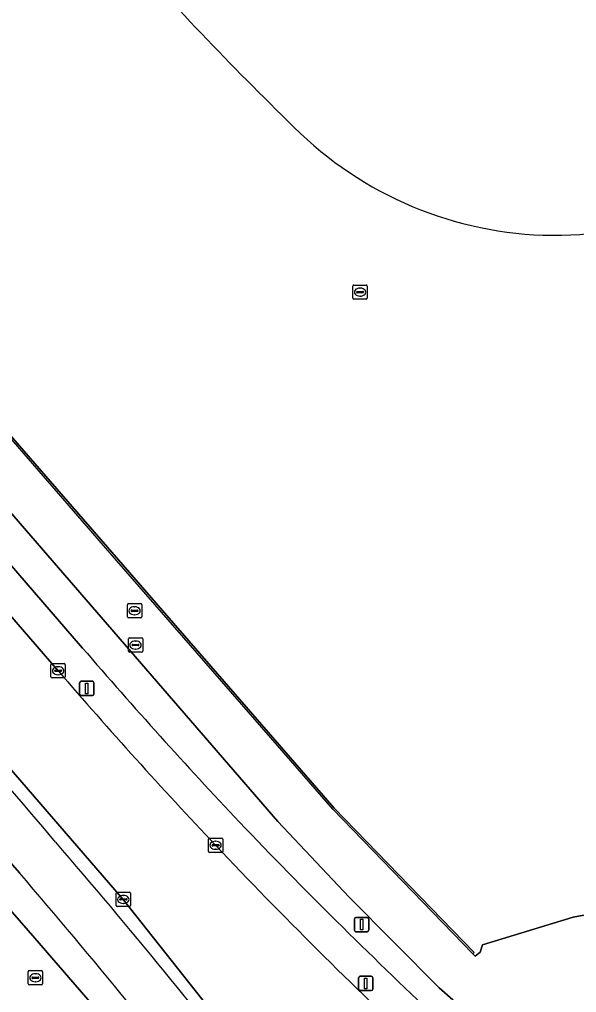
# Model space of a CAD drawing. Extents: x 155018 to 156648, y 383979 to 385733.
# Drawn here: x 156141 to 156180, y 384453.1 to 384521.3 of the extents above; entities that cross this region are included whole.
import ezdxf

# ---------------------------------------------------------------- set-up
doc = ezdxf.new("R2010")
doc.units = 0
for name, color, linetype in [('IMGEO_Berm_groen', 7, 'Continuous'), ('IMGEO_Erf', 7, 'Continuous'), ('IMGEO_Fietspad_gesloten', 7, 'Continuous'), ('IMGEO_Fietspad_open', 7, 'Continuous'), ('IMGEO_Kolk', 7, 'Continuous'), ('IMGEO_Lichtmast', 7, 'Continuous'), ('IMGEO_Lijnafwatering', 7, 'Continuous'), ('IMGEO_OVBaan_gesloten', 7, 'Continuous'), ('IMGEO_Pand', 7, 'Continuous'), ('IMGEO_Rijbaan_lokaal_gesloten', 7, 'Continuous'), ('IMGEO_Rioolput', 7, 'Continuous')]:
    doc.layers.add(name, color=color, linetype=linetype)

msp = doc.modelspace()

# ---------------------------------------------------------------- linework, layer by layer
at = {"layer": 'IMGEO_Berm_groen'}
for points in [[(156177.034, 384423.351), (156177.731, 384423.954), (156173.602, 384428.736), (156162.984, 384441.307), (156155.897, 384450.049), (156148.3, 384459.668), (156115.176, 384497.989)], [(156108.294, 384495.812), (156142.109, 384456.944), (156156.212, 384440.594)], [(156141.033, 384461.516), (156112.781, 384494.01)], [(156141.072, 384485.993), (156134.758, 384493.306), (156133.008, 384491.769), (156133.53, 384491.15), (156138.128, 384485.73), (156145.448, 384477.274)], [(156170.208, 384451.39), (156171.364, 384452.62), (156170.407, 384453.46), (156164.117, 384459.818), (156159.115, 384465.116), (156141.072, 384485.993)]]:
    msp.add_lwpolyline(points, dxfattribs=at)
for centre, radius, start, end in [((155197.593, 383660.364), 1241.044, 40.338002, 41.366653), ((156409.886, 384704.451), 348.621, 220.66568, 223.36375), ((156409.045, 384705.484), 348.722, 223.58193, 226.77276), ((155779.341, 384150.251), 480.522, 37.89541, 40.71377), ((155755.653, 384130.656), 507.923, 37.98118, 40.6471)]:
    msp.add_arc(centre, radius, start, end, dxfattribs=at)
at = {"layer": 'IMGEO_Erf'}
msp.add_lwpolyline([(156121.442, 384514.007), (156163.051, 384466.066), (156172.857, 384455.946), (156172.771, 384455.862), (156172.915, 384455.68), (156173.267, 384455.967), (156173.436, 384456.485), (156179.774, 384458.427), (156182.449, 384458.923), (156182.48, 384458.856), (156185.149, 384459.164), (156185.209, 384459.171), (156189.306, 384458.751)], dxfattribs=at)
for centre, radius, start, end in [((156326.366, 384684.619), 238.293, 221.2516, 225.65352), ((156178.608, 384532.224), 26.043, 223.76456, 267.91581), ((156178.395, 384532.114), 25.926, 268.37713, 313.8244)]:
    msp.add_arc(centre, radius, start, end, dxfattribs=at)
at = {"layer": 'IMGEO_Fietspad_gesloten'}
msp.add_lwpolyline([(156145.448, 384477.274), (156138.128, 384485.73), (156133.53, 384491.15), (156131.708, 384489.55), (156136.368, 384484.205), (156143.734, 384475.688)], dxfattribs=at)
for centre, radius, start, end in [((156409.886, 384704.451), 348.621, 220.66568, 223.36375), ((156424.778, 384717.631), 370.84, 220.72424, 223.26778), ((156409.045, 384705.484), 348.722, 223.58193, 226.77276), ((156427.595, 384722.629), 376.321, 223.52794, 226.6499)]:
    msp.add_arc(centre, radius, start, end, dxfattribs=at)
at = {"layer": 'IMGEO_Fietspad_open'}
msp.add_lwpolyline([(156103.806, 384503.671), (156107.304, 384500), (156112.344, 384494.525), (156112.781, 384494.01), (156141.033, 384461.516)], dxfattribs=at)
for centre, radius, start, end in [((155197.593, 383660.364), 1241.044, 40.338002, 41.366653), ((155779.341, 384150.251), 480.522, 37.89541, 40.71377), ((155755.653, 384130.656), 507.923, 37.98118, 40.6471)]:
    msp.add_arc(centre, radius, start, end, dxfattribs=at)
at = {"layer": 'IMGEO_Kolk'}
for p, q in [((156143.313, 384476.183), (156144.165, 384476.183)), ((156143.238, 384475.257), (156143.238, 384476.109)), ((156143.497, 384475.677), (156143.497, 384475.689)), ((156143.935, 384475.64), (156143.537, 384475.64)), ((156143.54, 384475.726), (156143.938, 384475.726)), ((156143.726, 384475.963), (156143.751, 384475.963)), ((156143.981, 384475.689), (156143.981, 384475.677)), ((156144.239, 384476.109), (156144.239, 384475.257)), ((156144.165, 384475.183), (156143.313, 384475.183)), ((156143.749, 384475.403), (156143.724, 384475.403)), ((156154.255, 384463.032), (156154.255, 384463.884)), ((156154.33, 384463.958), (156155.182, 384463.958)), ((156155.256, 384463.884), (156155.256, 384463.032)), ((156154.514, 384463.452), (156154.514, 384463.464)), ((156154.952, 384463.415), (156154.554, 384463.415)), ((156154.557, 384463.501), (156154.955, 384463.501)), ((156154.743, 384463.738), (156154.768, 384463.738)), ((156154.998, 384463.464), (156154.998, 384463.452)), ((156155.182, 384462.958), (156154.33, 384462.958)), ((156154.766, 384463.178), (156154.741, 384463.178)), ((156147.799, 384459.242), (156147.799, 384460.094)), ((156147.874, 384460.168), (156148.726, 384460.168)), ((156148.287, 384459.948), (156148.312, 384459.948)), ((156148.8, 384460.094), (156148.8, 384459.242)), ((156148.726, 384459.168), (156147.874, 384459.168)), ((156148.058, 384459.662), (156148.058, 384459.674)), ((156148.496, 384459.625), (156148.098, 384459.625)), ((156148.101, 384459.711), (156148.499, 384459.711)), ((156148.31, 384459.388), (156148.285, 384459.388)), ((156148.542, 384459.674), (156148.542, 384459.662))]:
    msp.add_line(p, q, dxfattribs=at)
for points in [[(156143.313, 384476.183), (156144.165, 384476.183)], [(156143.238, 384475.257), (156143.238, 384476.109)], [(156144.239, 384476.109), (156144.239, 384475.257)], [(156144.165, 384475.183), (156143.313, 384475.183)], [(156154.255, 384463.032), (156154.255, 384463.884)], [(156154.33, 384463.958), (156155.182, 384463.958)], [(156155.256, 384463.884), (156155.256, 384463.032)], [(156155.182, 384462.958), (156154.33, 384462.958)], [(156147.799, 384459.242), (156147.799, 384460.094)], [(156147.874, 384460.168), (156148.726, 384460.168)], [(156148.8, 384460.094), (156148.8, 384459.242)], [(156148.726, 384459.168), (156147.874, 384459.168)]]:
    msp.add_lwpolyline(points, dxfattribs=at)
for centre, radius, start, end in [((156143.315, 384476.107), 0.0765, 91.55205, 178.44795), ((156143.315, 384476.107), 0.0765, 91.55205, 178.44795), ((156144.163, 384476.107), 0.0765, 1.55205, 88.44795), ((156144.163, 384476.107), 0.0765, 1.55205, 88.44795), ((156143.537, 384475.686), 0.0403, 85.87752, 175.75265), ((156143.534, 384475.676), 0.0366, 178.93798, 274.71019), ((156143.938, 384475.683), 0.043, 264.86636, 352.45326), ((156143.942, 384475.688), 0.0386, 1.73085, 96.63898), ((156143.315, 384475.259), 0.0765, 181.55205, 268.44795), ((156143.315, 384475.259), 0.0765, 181.55205, 268.44795), ((156144.163, 384475.259), 0.0765, 271.55205, 358.44795), ((156144.163, 384475.259), 0.0765, 271.55205, 358.44795), ((156154.332, 384463.882), 0.0765, 91.55205, 178.44795), ((156154.332, 384463.882), 0.0765, 91.55205, 178.44795), ((156155.18, 384463.882), 0.0765, 1.55205, 88.44795), ((156155.18, 384463.882), 0.0765, 1.55205, 88.44795), ((156154.554, 384463.461), 0.0403, 85.87752, 175.75265), ((156154.551, 384463.451), 0.0366, 178.93798, 274.71019), ((156154.955, 384463.458), 0.043, 264.86636, 352.45326), ((156154.959, 384463.463), 0.0386, 1.73085, 96.63898), ((156154.332, 384463.034), 0.0765, 181.55205, 268.44795), ((156154.332, 384463.034), 0.0765, 181.55205, 268.44795), ((156155.18, 384463.034), 0.0765, 271.55205, 358.44795), ((156155.18, 384463.034), 0.0765, 271.55205, 358.44795), ((156147.876, 384460.092), 0.0765, 91.55205, 178.44795), ((156147.876, 384460.092), 0.0765, 91.55205, 178.44795), ((156148.724, 384460.092), 0.0765, 1.55205, 88.44795), ((156148.724, 384460.092), 0.0765, 1.55205, 88.44795), ((156147.876, 384459.244), 0.0765, 181.55205, 268.44795), ((156147.876, 384459.244), 0.0765, 181.55205, 268.44795), ((156148.098, 384459.671), 0.0403, 85.87752, 175.75265), ((156148.095, 384459.661), 0.0366, 178.93798, 274.71019), ((156148.499, 384459.668), 0.043, 264.86636, 352.45326), ((156148.503, 384459.673), 0.0386, 1.73085, 96.63898), ((156148.724, 384459.244), 0.0765, 271.55205, 358.44795), ((156148.724, 384459.244), 0.0765, 271.55205, 358.44795)]:
    msp.add_arc(centre, radius, start, end, dxfattribs=at)
for centre, major_axis, ratio, start_param, end_param in [((156143.725, 384475.683), (-0.387, 0.002), 0.722429, 4.712389, 7.853982), ((156143.75, 384475.683), (-0.39, 0.002), 0.717154, 1.570796, 4.712389), ((156154.742, 384463.458), (-0.387, 0.002), 0.722429, 4.712389, 7.853982), ((156154.767, 384463.458), (-0.39, 0.002), 0.717154, 1.570796, 4.712389), ((156148.286, 384459.668), (-0.387, 0.002), 0.722429, 4.712389, 7.853982), ((156148.311, 384459.668), (-0.39, 0.002), 0.717154, 1.570796, 4.712389)]:
    msp.add_ellipse(centre, major_axis=major_axis, ratio=ratio, start_param=start_param, end_param=end_param, dxfattribs=at)
at = {"layer": 'IMGEO_Lichtmast'}
for p, q in [((156145.242, 384474.047), (156145.242, 384474.847)), ((156145.242, 384474.847), (156145.242, 384474.047)), ((156145.342, 384474.947), (156146.132, 384474.947)), ((156146.132, 384474.947), (156145.342, 384474.947)), ((156146.232, 384474.847), (156146.232, 384474.047)), ((156146.232, 384474.047), (156146.232, 384474.847)), ((156146.132, 384473.947), (156145.342, 384473.947)), ((156145.342, 384473.947), (156146.132, 384473.947)), ((156164.482, 384457.503), (156164.482, 384458.303)), ((156164.482, 384458.303), (156164.482, 384457.503)), ((156164.582, 384458.403), (156165.372, 384458.403)), ((156165.372, 384458.403), (156164.582, 384458.403)), ((156165.472, 384458.303), (156165.472, 384457.503)), ((156165.472, 384457.503), (156165.472, 384458.303)), ((156165.372, 384457.403), (156164.582, 384457.403)), ((156164.582, 384457.403), (156165.372, 384457.403)), ((156164.766, 384453.382), (156164.766, 384454.182)), ((156164.766, 384454.182), (156164.766, 384453.382)), ((156164.866, 384454.282), (156165.656, 384454.282)), ((156165.656, 384454.282), (156164.866, 384454.282)), ((156165.756, 384454.182), (156165.756, 384453.382)), ((156165.756, 384453.382), (156165.756, 384454.182)), ((156165.656, 384453.282), (156164.866, 384453.282)), ((156164.866, 384453.282), (156165.656, 384453.282))]:
    msp.add_line(p, q, dxfattribs=at)
for points in [[(156145.662, 384474.822), (156145.812, 384474.822), (156145.812, 384474.072), (156145.662, 384474.072), (156145.662, 384474.822)], [(156164.902, 384458.278), (156165.052, 384458.278), (156165.052, 384457.528), (156164.902, 384457.528), (156164.902, 384458.278)], [(156165.186, 384454.157), (156165.336, 384454.157), (156165.336, 384453.407), (156165.186, 384453.407), (156165.186, 384454.157)]]:
    msp.add_lwpolyline(points, dxfattribs=at)
for centre, start, end in [((156145.342, 384474.847), 90, 180), ((156145.342, 384474.847), 90, 180), ((156146.132, 384474.847), 0, 90), ((156146.132, 384474.847), 360, 90), ((156145.342, 384474.047), 180, 270), ((156145.342, 384474.047), 180, 270), ((156146.132, 384474.047), 270, 0), ((156146.132, 384474.047), 270, 0), ((156164.582, 384458.303), 90, 180), ((156164.582, 384458.303), 90, 180), ((156165.372, 384458.303), 0, 90), ((156165.372, 384458.303), 360, 90), ((156164.582, 384457.503), 180, 270), ((156164.582, 384457.503), 180, 270), ((156165.372, 384457.503), 270, 0), ((156165.372, 384457.503), 270, 0), ((156164.866, 384454.182), 90, 180), ((156164.866, 384454.182), 90, 180), ((156165.656, 384454.182), 0, 90), ((156165.656, 384454.182), 360, 90), ((156164.866, 384453.382), 180, 270), ((156164.866, 384453.382), 180, 270), ((156165.656, 384453.382), 270, 0), ((156165.656, 384453.382), 270, 0)]:
    msp.add_arc(centre, 0.1, start, end, dxfattribs=at)
at = {"layer": 'IMGEO_Lijnafwatering'}
for points in [[(156146.924, 384484.465), (156134.285, 384499.027)], [(156159.563, 384469.902), (156146.924, 384484.465)], [(156172.771, 384455.862), (156162.963, 384465.985), (156159.563, 384469.902)]]:
    msp.add_lwpolyline(points, dxfattribs=at)
at = {"layer": 'IMGEO_OVBaan_gesloten'}
for points in [[(156143.734, 384475.688), (156136.368, 384484.205), (156131.708, 384489.55), (156125.015, 384497.231), (156121.184, 384501.846), (156102.61, 384525.457), (156100.669, 384528.221), (156099.252, 384530.291), (156097.695, 384532.6), (156093.493, 384539.268)], [(156108.607, 384505.838), (156115.176, 384497.989), (156148.3, 384459.668), (156155.897, 384450.049), (156162.984, 384441.307), (156173.602, 384428.736), (156177.731, 384423.954), (156187.422, 384412.73), (156191.977, 384407.455), (156192.214, 384407.181), (156193.011, 384406.267), (156193.488, 384405.72), (156193.842, 384405.313), (156197.392, 384401.242), (156197.831, 384400.739), (156198.675, 384399.771), (156198.842, 384399.58), (156203.208, 384394.573), (156205.973, 384391.402)]]:
    msp.add_lwpolyline(points, dxfattribs=at)
for centre, radius, start, end in [((156424.778, 384717.631), 370.84, 220.72424, 223.26778), ((156427.595, 384722.629), 376.321, 223.52794, 226.6499)]:
    msp.add_arc(centre, radius, start, end, dxfattribs=at)
at = {"layer": 'IMGEO_Pand'}
for centre, radius, start, end in [((156326.366, 384684.619), 238.293, 221.2516, 225.65352), ((156178.608, 384532.224), 26.043, 223.76456, 267.91581), ((156178.395, 384532.114), 25.926, 268.37713, 313.8244)]:
    msp.add_arc(centre, radius, start, end, dxfattribs=at)
at = {"layer": 'IMGEO_Rijbaan_lokaal_gesloten'}
for points in [[(156218.63, 384408.189), (156210.1, 384418.046), (156209.947, 384418.223), (156207.494, 384421.056), (156207.051, 384421.568), (156203.465, 384425.711), (156203.095, 384426.139), (156202.612, 384426.697), (156200.695, 384428.912), (156200.399, 384429.254), (156185.635, 384446.311), (156183.808, 384448.431), (156182.48, 384458.856), (156182.449, 384458.923), (156179.774, 384458.427), (156173.436, 384456.485), (156173.267, 384455.967), (156172.915, 384455.68), (156172.771, 384455.862), (156172.857, 384455.946), (156163.051, 384466.066), (156121.442, 384514.007)], [(156127.591, 384501.608), (156134.758, 384493.306), (156141.072, 384485.993), (156159.115, 384465.116), (156164.117, 384459.818), (156170.407, 384453.46), (156171.364, 384452.62), (156174.662, 384449.727), (156178.269, 384446.854)], [(156204.959, 384384.754), (156200.813, 384389.488), (156196.57, 384394.334), (156196.367, 384394.566), (156195.319, 384395.762), (156194.882, 384396.262), (156191.342, 384400.304), (156190.989, 384400.708), (156190.515, 384401.249), (156189.566, 384402.333), (156189.39, 384402.533), (156180.629, 384412.577), (156172.635, 384421.741), (156172.346, 384422.072), (156160.067, 384436.189), (156159.996, 384436.271), (156156.212, 384440.594), (156142.109, 384456.944), (156108.294, 384495.812)]]:
    msp.add_lwpolyline(points, dxfattribs=at)
at = {"layer": 'IMGEO_Rioolput'}
for p, q in [((156164.367, 384501.779), (156164.367, 384502.631)), ((156164.442, 384502.705), (156165.294, 384502.705)), ((156164.626, 384502.199), (156164.626, 384502.211)), ((156165.064, 384502.162), (156164.666, 384502.162)), ((156164.669, 384502.248), (156165.067, 384502.248)), ((156164.855, 384502.485), (156164.88, 384502.485)), ((156165.11, 384502.211), (156165.11, 384502.199)), ((156165.368, 384502.631), (156165.368, 384501.779)), ((156165.294, 384501.705), (156164.442, 384501.705)), ((156164.878, 384501.925), (156164.853, 384501.925)), ((156148.588, 384479.457), (156148.588, 384480.309)), ((156148.663, 384480.383), (156149.515, 384480.383)), ((156149.589, 384480.309), (156149.589, 384479.457)), ((156148.847, 384479.877), (156148.847, 384479.889)), ((156149.285, 384479.84), (156148.887, 384479.84)), ((156148.89, 384479.926), (156149.288, 384479.926)), ((156149.099, 384479.603), (156149.074, 384479.603)), ((156149.076, 384480.163), (156149.101, 384480.163)), ((156149.331, 384479.889), (156149.331, 384479.877)), ((156149.515, 384479.383), (156148.663, 384479.383)), ((156148.653, 384477.058), (156148.653, 384477.91)), ((156148.728, 384477.984), (156149.58, 384477.984)), ((156148.955, 384477.527), (156149.353, 384477.527)), ((156149.141, 384477.764), (156149.166, 384477.764)), ((156149.654, 384477.91), (156149.654, 384477.058)), ((156149.58, 384476.984), (156148.728, 384476.984)), ((156148.912, 384477.478), (156148.912, 384477.49)), ((156149.35, 384477.441), (156148.952, 384477.441)), ((156149.164, 384477.204), (156149.139, 384477.204)), ((156149.396, 384477.49), (156149.396, 384477.478)), ((156141.648, 384453.75), (156141.648, 384454.602)), ((156141.723, 384454.676), (156142.575, 384454.676)), ((156142.136, 384454.456), (156142.161, 384454.456)), ((156142.649, 384454.602), (156142.649, 384453.75)), ((156142.575, 384453.676), (156141.723, 384453.676)), ((156141.907, 384454.17), (156141.907, 384454.182)), ((156142.345, 384454.133), (156141.947, 384454.133)), ((156141.95, 384454.219), (156142.348, 384454.219)), ((156142.159, 384453.896), (156142.134, 384453.896)), ((156142.391, 384454.182), (156142.391, 384454.17))]:
    msp.add_line(p, q, dxfattribs=at)
for points in [[(156164.367, 384501.779), (156164.367, 384502.631)], [(156164.442, 384502.705), (156165.294, 384502.705)], [(156165.368, 384502.631), (156165.368, 384501.779)], [(156165.294, 384501.705), (156164.442, 384501.705)], [(156148.588, 384479.457), (156148.588, 384480.309)], [(156148.663, 384480.383), (156149.515, 384480.383)], [(156149.589, 384480.309), (156149.589, 384479.457)], [(156149.515, 384479.383), (156148.663, 384479.383)], [(156148.653, 384477.058), (156148.653, 384477.91)], [(156148.728, 384477.984), (156149.58, 384477.984)], [(156149.654, 384477.91), (156149.654, 384477.058)], [(156149.58, 384476.984), (156148.728, 384476.984)], [(156141.648, 384453.75), (156141.648, 384454.602)], [(156141.723, 384454.676), (156142.575, 384454.676)], [(156142.649, 384454.602), (156142.649, 384453.75)], [(156142.575, 384453.676), (156141.723, 384453.676)]]:
    msp.add_lwpolyline(points, dxfattribs=at)
for centre, radius, start, end in [((156164.444, 384502.629), 0.0765, 91.55205, 178.44795), ((156164.444, 384502.629), 0.0765, 91.55205, 178.44795), ((156164.666, 384502.208), 0.0403, 85.87752, 175.75265), ((156164.663, 384502.198), 0.0366, 178.93798, 274.71019), ((156165.067, 384502.205), 0.043, 264.86636, 352.45326), ((156165.071, 384502.21), 0.0386, 1.73085, 96.63898), ((156165.292, 384502.629), 0.0765, 1.55205, 88.44795), ((156165.292, 384502.629), 0.0765, 1.55205, 88.44795), ((156164.444, 384501.781), 0.0765, 181.55205, 268.44795), ((156164.444, 384501.781), 0.0765, 181.55205, 268.44795), ((156165.292, 384501.781), 0.0765, 271.55205, 358.44795), ((156165.292, 384501.781), 0.0765, 271.55205, 358.44795), ((156148.665, 384480.307), 0.0765, 91.55205, 178.44795), ((156148.665, 384480.307), 0.0765, 91.55205, 178.44795), ((156149.513, 384480.307), 0.0765, 1.55205, 88.44795), ((156149.513, 384480.307), 0.0765, 1.55205, 88.44795), ((156148.887, 384479.886), 0.0403, 85.87752, 175.75265), ((156148.884, 384479.876), 0.0366, 178.93798, 274.71019), ((156149.288, 384479.883), 0.043, 264.86636, 352.45326), ((156149.292, 384479.888), 0.0386, 1.73085, 96.63898), ((156148.665, 384479.459), 0.0765, 181.55205, 268.44795), ((156148.665, 384479.459), 0.0765, 181.55205, 268.44795), ((156149.513, 384479.459), 0.0765, 271.55205, 358.44795), ((156149.513, 384479.459), 0.0765, 271.55205, 358.44795), ((156148.73, 384477.908), 0.0765, 91.55205, 178.44795), ((156148.73, 384477.908), 0.0765, 91.55205, 178.44795), ((156148.952, 384477.487), 0.0403, 85.87752, 175.75265), ((156149.357, 384477.489), 0.0386, 1.73085, 96.63898), ((156149.578, 384477.908), 0.0765, 1.55205, 88.44795), ((156149.578, 384477.908), 0.0765, 1.55205, 88.44795), ((156148.73, 384477.06), 0.0765, 181.55205, 268.44795), ((156148.73, 384477.06), 0.0765, 181.55205, 268.44795), ((156148.949, 384477.477), 0.0366, 178.93798, 274.71019), ((156149.353, 384477.484), 0.043, 264.86636, 352.45326), ((156149.578, 384477.06), 0.0765, 271.55205, 358.44795), ((156149.578, 384477.06), 0.0765, 271.55205, 358.44795), ((156141.725, 384454.6), 0.0765, 91.55205, 178.44795), ((156141.725, 384454.6), 0.0765, 91.55205, 178.44795), ((156142.573, 384454.6), 0.0765, 1.55205, 88.44795), ((156142.573, 384454.6), 0.0765, 1.55205, 88.44795), ((156141.725, 384453.752), 0.0765, 181.55205, 268.44795), ((156141.725, 384453.752), 0.0765, 181.55205, 268.44795), ((156141.947, 384454.179), 0.0403, 85.87752, 175.75265), ((156141.944, 384454.169), 0.0366, 178.93798, 274.71019), ((156142.348, 384454.176), 0.043, 264.86636, 352.45326), ((156142.352, 384454.181), 0.0386, 1.73085, 96.63898), ((156142.573, 384453.752), 0.0765, 271.55205, 358.44795), ((156142.573, 384453.752), 0.0765, 271.55205, 358.44795)]:
    msp.add_arc(centre, radius, start, end, dxfattribs=at)
for centre, major_axis, ratio, start_param, end_param in [((156164.854, 384502.205), (-0.387, 0.002), 0.722429, 4.712389, 7.853982), ((156164.879, 384502.205), (-0.39, 0.002), 0.717154, 1.570796, 4.712389), ((156149.075, 384479.883), (-0.387, 0.002), 0.722429, 4.712389, 7.853982), ((156149.1, 384479.883), (-0.39, 0.002), 0.717154, 1.570796, 4.712389), ((156149.14, 384477.484), (-0.387, 0.002), 0.722429, 4.712389, 7.853982), ((156149.165, 384477.484), (-0.39, 0.002), 0.717154, 1.570796, 4.712389), ((156142.135, 384454.176), (-0.387, 0.002), 0.722429, 4.712389, 7.853982), ((156142.16, 384454.176), (-0.39, 0.002), 0.717154, 1.570796, 4.712389)]:
    msp.add_ellipse(centre, major_axis=major_axis, ratio=ratio, start_param=start_param, end_param=end_param, dxfattribs=at)

doc.saveas('drawing.dxf')
